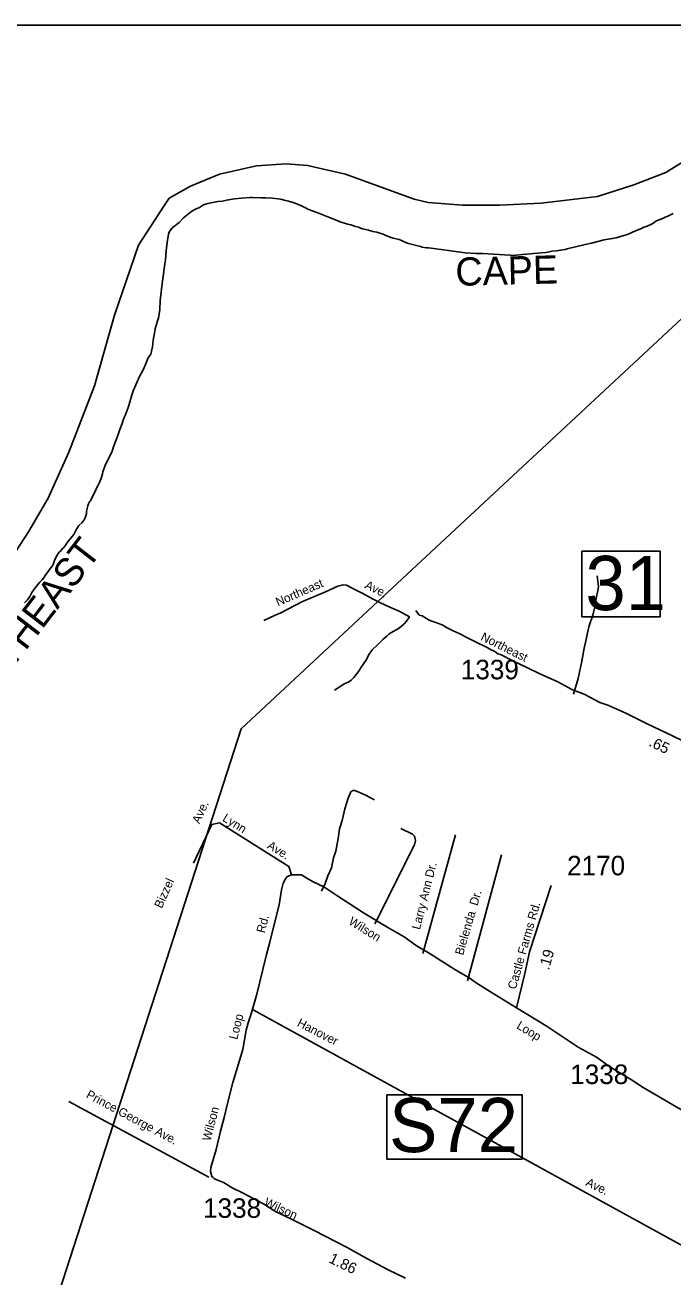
# Model space of a CAD drawing. Extents: x 1945482 to 2853149, y 66427 to 1015778.
# Drawn here: x 2325413 to 2330317, y 221206 to 230676 of the extents above; entities that cross this region are included whole.
import ezdxf

# ---------------------------------------------------------------- set-up
doc = ezdxf.new("R2010")
doc.units = 0
for name, color, linetype in [('Old_Level_10', 7, 'Continuous'), ('Old_Level_11', 7, 'Continuous'), ('Old_Level_17', 7, 'Continuous'), ('Old_Level_21', 7, 'Continuous'), ('Old_Level_31', 7, 'Continuous'), ('Old_Level_32', 7, 'Continuous'), ('Old_Level_35', 7, 'Continuous'), ('Old_Level_52', 7, 'Continuous'), ('Old_Level_56', 7, 'Continuous'), ('Old_Level_60', 7, 'Continuous'), ('Old_Level_63', 7, 'Continuous'), ('Old_Level_8', 7, 'Continuous')]:
    doc.layers.add(name, color=color, linetype=linetype)

msp = doc.modelspace()

# ---------------------------------------------------------------- linework, layer by layer
at = {"layer": 'Old_Level_31'}
for points in [[(2329628.7, 226696.2), (2330220, 226696.2), (2330220, 226198.5), (2329628.7, 226198.5)], [(2328152.3, 222583.9), (2329175.2, 222583.9), (2329175.2, 222095.6), (2328152.3, 222095.6)]]:
    msp.add_lwpolyline(points, close=True, dxfattribs=at)
at = {"layer": 'Old_Level_32'}
for points in [[(2330449.7, 225232.8), (2330267.1, 225322.9), (2330116.5, 225391.1), (2329960, 225471.5), (2329825.5, 225531.7), (2329763.3, 225551.8), (2329644.9, 225614), (2329556.6, 225648.2), (2329446.2, 225708.4), (2329303.8, 225770.7), (2329211.4, 225814.8), (2329111.1, 225865), (2329012.8, 225913.2), (2328990.7, 225919.2), (2328968.6, 225937.3), (2328930.5, 225953.4), (2328910.4, 225967.4), (2328818.1, 226011.6), (2328767.9, 226037.7), (2328699.7, 226071.9), (2328653.5, 226093.9), (2328603.4, 226118), (2328569.2, 226138.1), (2328515.1, 226158.2), (2328493, 226166.2), (2328472.9, 226174.3), (2328418.7, 226206.4), (2328396.7, 226212.4), (2328370.6, 226246.6)], [(2328293, 221196.1), (2328160.6, 221258.4), (2328000, 221344.7), (2327851.5, 221429.1), (2327600.7, 221557.6), (2327444.1, 221635.9), (2327303.7, 221704.2), (2327217.4, 221758.4), (2327058.8, 221842.7), (2326986.6, 221876.9), (2326916.3, 221921), (2326846.1, 221947.1), (2326838.1, 221959.2), (2326826, 221965.2), (2326818, 222003.4), (2326820.4, 222033.2), (2326861, 222170.9), (2326891.6, 222308.1), (2326919.5, 222411.2), (2326945.3, 222518.3), (2326985, 222675.9), (2327062.8, 222925.1), (2327087.4, 223072.1), (2327103, 223127.9), (2327125, 223196.2), (2327167.2, 223344.7), (2327213.3, 223531.5), (2327241.4, 223643.9), (2327265.5, 223738.3), (2327309.7, 223913), (2327337.8, 224019.5), (2327353.4, 224135), (2327367.4, 224185.5), (2327382.3, 224212.1), (2327395.5, 224232.7), (2327411.2, 224239.3), (2327430.9, 224248.1), (2327446.9, 224248.7), (2327506.3, 224248.4), (2327546.5, 224222.3), (2327594.6, 224194.2), (2327674.9, 224156), (2327781.3, 224085.7), (2327859.6, 224035.5), (2327973.9, 223961.2), (2328158.6, 223848.8), (2328283, 223778.5), (2328373.3, 223712.2), (2328479.7, 223650), (2328665.5, 223531.9), (2328775.9, 223467.6), (2328828.1, 223429.5), (2328935.6, 223363.6), (2329133.5, 223242.5)], [(2329133.5, 223242.5), (2329196.5, 223500.2), (2329230.6, 223666.3), (2329394.2, 224167.3)], [(2329133.5, 223242.5), (2329357.1, 223104.6), (2329600.9, 222943.4), (2329739.4, 222868.1), (2329829.7, 222803.1), (2329877.9, 222773), (2330003.4, 222697.6), (2330091.8, 222639.1), (2330692.5, 222288.6), (2330719.5, 222276.6), (2331089, 222313.4), (2331342.5, 222330.5), (2331522.1, 222311.4), (2331885.3, 222270.6), (2332056.2, 222249.1)]]:
    msp.add_lwpolyline(points, dxfattribs=at)
at = {"layer": 'Old_Level_35'}
for points in [[(2328084.3, 226316), (2328048.5, 226333.2), (2327970.8, 226376.1), (2327899.3, 226411.3), (2327846.2, 226439.2), (2327820.1, 226442.2), (2327780.5, 226430.6), (2327686.1, 226388.9), (2327591.8, 226347.1), (2327507.1, 226311.7), (2327350.3, 226229.5), (2327301.1, 226209.5), (2327220.5, 226172.3)], [(2329563.7, 225613), (2329600.9, 225732.6), (2329627.8, 225863.7), (2329645.8, 225962.4), (2329659.3, 226027), (2329671.3, 226077.4), (2329683.1, 226131.9), (2329710, 226211), (2329729.1, 226285.8), (2329736.9, 226340.1), (2329748.8, 226394.6), (2329753.4, 226428.8), (2329744.2, 226508.5)], [(2328324, 226198.1), (2328250.3, 226239.2), (2328152.5, 226283.3), (2328084.3, 226316)], [(2327755.6, 225645.4), (2327833.7, 225694.5), (2327861.3, 225705.6), (2327880.7, 225720.4), (2327901.9, 225741.2), (2327943.7, 225796.9), (2327951.2, 225811.2), (2327996.6, 225877), (2328013.3, 225909.7), (2328041.7, 225950.8), (2328080.2, 225988.3), (2328124.5, 226030.1), (2328151.6, 226053.2), (2328167.1, 226067.8), (2328182.7, 226078.4), (2328245.3, 226112.9), (2328282, 226146.4), (2328301.3, 226165.2), (2328324, 226198.1)], [(2328058.7, 224815.1), (2327985.2, 224852.2), (2327940.4, 224872.5), (2327909.8, 224885.3), (2327893.8, 224886.6), (2327878.2, 224876), (2327858.1, 224827.2), (2327833.3, 224746.2), (2327812.8, 224657.3), (2327793.3, 224594.6), (2327782.2, 224522.1), (2327775.8, 224481.8), (2327766, 224425.4), (2327747.9, 224376.7), (2327733, 224300.1), (2327705.3, 224241), (2327685.6, 224182.2), (2327655.9, 224125)], [(2327430.9, 224248.1), (2327409.2, 224310.6), (2326883.8, 224639.9), (2326826.9, 224627.3), (2326687.6, 224335.9)], [(2328256.3, 224596.8), (2328344.8, 224555.9), (2328361.8, 224538.8), (2328368.6, 224508.2), (2328361.8, 224474.1)], [(2328424.5, 223651.8), (2328671.4, 224551.3)], [(2328361.8, 224474.1), (2328059.7, 223876.5)], [(2328763.2, 223446.6), (2329019.6, 224399.2)], [(2327134, 223227.8), (2330500.9, 221381.2)], [(2326805.3, 221960.6), (2325744.5, 222531.9)]]:
    msp.add_lwpolyline(points, dxfattribs=at)
at = {"layer": 'Old_Level_52'}
msp.add_lwpolyline([(2330624.3, 229784.7), (2330263, 229560.6), (2330020, 229466.3), (2329745.1, 229379.3), (2329319.6, 229327.6), (2329003.4, 229312), (2328723.4, 229312), (2328464.7, 229333.6), (2328357.7, 229358.3), (2327839.9, 229546.8), (2327551.4, 229613.8), (2327389.4, 229626.1), (2327165.6, 229609.6), (2326884.6, 229546.6), (2326665.7, 229456.2), (2326504.5, 229366.5), (2326464.2, 229306.7), (2326271.6, 229011.6), (2326090.5, 228482.2), (2325939.7, 227946.1), (2325745.5, 227444.2), (2325587.3, 227095.9), (2325439.3, 226841.9), (2325230, 226519.5)], dxfattribs=at)
at = {"layer": 'Old_Level_56'}
msp.add_line((2328084.3, 226316), (2331755.3, 229732.1), dxfattribs=at)
msp.add_lwpolyline([(2325566.3, 220766.6), (2327049, 225352.7), (2328084.3, 226316)], dxfattribs=at)
at = {"layer": 'Old_Level_60'}
for points in [[(2326371.5, 228208.9), (2326377.7, 228242.4), (2326384.2, 228291.9), (2326394.7, 228361.3), (2326398.7, 228378.2), (2326413.7, 228428.3), (2326417.5, 228445.4), (2326423, 228459.1), (2326429, 228491.2), (2326432.7, 228523.5), (2326437, 228591.1), (2326442.5, 228654.7), (2326449.7, 228700.6), (2326470.2, 228868.3), (2326475.2, 228900.9), (2326481.5, 228967.8), (2326489.5, 229030.5), (2326500, 229093), (2326505.2, 229108.5), (2326512.2, 229121.9), (2326521, 229134.4), (2326531.5, 229145.6), (2326543.2, 229155.2), (2326556.2, 229163.4), (2326580.7, 229183), (2326613, 229216.5), (2326624, 229226.7), (2326649.7, 229246.4), (2326662.5, 229257.2), (2326676, 229266.8), (2326702.5, 229281.9), (2326732.5, 229296.8), (2326763, 229314.6), (2326779.7, 229321.8), (2326796, 229326.1), (2326859.5, 229338.8), (2326876, 229341.1), (2326907.7, 229342.8), (2326937.5, 229350.7), (2326953.5, 229352.6), (2326999.2, 229361.6), (2327050.5, 229367), (2327115.7, 229371.4), (2327134.7, 229371.4), (2327202.2, 229367.8), (2327233.7, 229368.7), (2327283.5, 229365.8), (2327329.5, 229361.9), (2327345, 229359.4), (2327360.2, 229354.9), (2327375.5, 229352), (2327406.2, 229344.5), (2327451.2, 229330.3), (2327482.2, 229318), (2327511.2, 229305.4), (2327540.2, 229290.4), (2327554.7, 229283.9), (2327643, 229249.3), (2327692, 229231.2), (2327768.5, 229198.5), (2327799.5, 229187.2), (2327846.2, 229172.8), (2327878, 229164.2), (2327908, 229154.5), (2327937.2, 229147.2), (2327951.5, 229139.9), (2327966.5, 229133.8), (2328013.2, 229123), (2328044.5, 229114.6), (2328076.7, 229108.5), (2328092.2, 229104.1), (2328124.2, 229093.6), (2328140.2, 229087.3), (2328169.5, 229073.5), (2328184, 229068.3), (2328199, 229064.1), (2328243.7, 229054), (2328258, 229049.6), (2328271.5, 229041.8), (2328299.7, 229027.9), (2328314.7, 229022.5), (2328405.2, 229001.7), (2328419.5, 228995.8), (2328450.7, 228991.1), (2328466, 228989.9), (2328563, 228978.1), (2328709.5, 228956.5), (2328743.5, 228952.8), (2328827.7, 228947.7), (2328879, 228946.4), (2329083, 228933.9), (2329113.5, 228933.6), (2329130, 228934.7), (2329178.5, 228939.1), (2329210.5, 228943.2), (2329291, 228949), (2329354.2, 228956), (2329369.7, 228958.3), (2329401, 228965.6), (2329435.5, 228968.1)], [(2329435.5, 228968.1), (2329451, 228970), (2329500.5, 228978.6), (2329517.2, 228982), (2329653.7, 229015.2), (2329701, 229025.2), (2329749.5, 229039.4), (2329796.2, 229051.2), (2329826.7, 229056.4), (2329842.7, 229057.3), (2329857.7, 229059.8), (2329888, 229067), (2329963.7, 229089.2), (2329978, 229094.1), (2330035, 229120.1), (2330078.2, 229137.7), (2330093, 229144.6), (2330122.2, 229155.6), (2330150.7, 229168), (2330164.2, 229174.9), (2330174, 229182.4), (2330186.7, 229191.2), (2330229.5, 229209.5), (2330244.5, 229214.9), (2330258.5, 229221.9), (2330274, 229228.3), (2330303.2, 229243.2), (2330318.5, 229250.1)], [(2325409.5, 226306.3), (2325431, 226328.8), (2325449, 226353.8), (2325457.5, 226367.9), (2325464.7, 226382.4), (2325481.5, 226408.9), (2325522, 226457.7), (2325543.5, 226480.1), (2325553.2, 226492.3), (2325571, 226518.4), (2325581, 226530.9), (2325598, 226558.4), (2325618.5, 226583.1), (2325626.7, 226596.2), (2325635.7, 226625.5), (2325642.2, 226639), (2325656.5, 226665.9), (2325665, 226679.4), (2325675, 226691.2), (2325686.2, 226701.6), (2325694.7, 226714.7), (2325706.5, 226724.8), (2325716, 226736.6), (2325724, 226749.5), (2325742.5, 226774.6), (2325773.5, 226809.2), (2325782.8, 226821.5), (2325790.5, 226835.9), (2325803, 226863.5), (2325811.5, 226876.8), (2325820.7, 226888.8), (2325842.7, 226910.5), (2325852.7, 226921.9), (2325861.5, 226934), (2325868.5, 226948.3), (2325877.7, 226979), (2325878.5, 226994.1), (2325881.5, 227009.4), (2325889, 227039.7), (2325893.7, 227054.3), (2325901, 227069.8), (2325909, 227076.7), (2325921, 227105.5), (2325944.2, 227146.7), (2325956.7, 227176.5), (2325963.7, 227190.4), (2325972.2, 227204.5), (2325979.5, 227219.2), (2325989.7, 227248.6), (2325994.2, 227263.8), (2325998.2, 227279.8), (2326001, 227296.3), (2326006.5, 227312.2), (2326025, 227356.2), (2326069.5, 227444.7), (2326075.7, 227460.5), (2326085.7, 227493.6), (2326114.5, 227570.8), (2326130.5, 227616.7), (2326148, 227661.8), (2326158.7, 227693.3), (2326164.5, 227707.9), (2326171.5, 227722.3), (2326193.7, 227782.7), (2326199, 227798.7), (2326218.5, 227867.4), (2326223.7, 227883.8), (2326235.2, 227914.6), (2326261, 227977.6), (2326274.2, 228007.8), (2326311.2, 228077.5), (2326325.2, 228107.3), (2326343, 228152.1), (2326350.7, 228165.9), (2326360, 228179.5), (2326367, 228193.2), (2326371.5, 228208.9)]]:
    msp.add_lwpolyline(points, dxfattribs=at)
at = {"layer": 'Old_Level_63'}
msp.add_lwpolyline([(2345338.5, 211640.5), (2345338.5, 230675.8), (2321069.7, 230675.8), (2321069.7, 211640.5)], dxfattribs=at)

# ---------------------------------------------------------------- texts
at = {"layer": 'Old_Level_10'}
for s, height, rotation, p in [('Northeast', 65.62, 23.51786, (2327328.1, 226277.9)), ('Ave.', 65.62, 333.9892, (2327978.8, 226418.4)), ('Ave.', 65.62, 65.62071, (2326733.5, 224629.4)), ('Lynn', 65.62, 328.61209, (2326901.8, 224658.9)), ('Ave.', 65.62, 328.61209, (2327240.5, 224452.2)), ('Larry Ann Dr.', 65.617, 75.65847, (2328401.3, 223828.8)), ('Bizzel', 65.62, 65.94563, (2326448.1, 223989.1)), ('Bielenda  Dr.', 65.617, 73.81949, (2328728.7, 223635)), ('Hanover', 65.62, 332.84402, (2327467, 223106.4)), ('Prince George Ave.', 65.617, 331.84046, (2325870.3, 222565.5)), ('Ave.', 65.62, 334.22462, (2329651.4, 221900))]:
    msp.add_text(s, height=height, rotation=rotation, dxfattribs=at).set_placement(p)
at = {"layer": 'Old_Level_11'}
for s, height, rotation, p in [('Northeast', 65.62, 333.53298, (2328856.9, 226026.6)), ('Castle Farms Rd.', 65.617, 74.06322, (2329127.5, 223376.4)), ('Rd.', 65.62, 74.95717, (2327226, 223803)), ('Wilson ', 65.62, 328.17267, (2327856.9, 223878.6)), ('Loop', 65.62, 75.57721, (2327018.7, 222996.9)), ('Loop', 65.62, 328.59673, (2329127.7, 223090.2)), ('Wilson', 65.62, 75.20534, (2326815.9, 222229.1)), ('Wilson ', 65.62, 335.057, (2327217.5, 221749.2))]:
    msp.add_text(s, height=height, rotation=rotation, dxfattribs=at).set_placement(p)
at = {"layer": 'Old_Level_17'}
for s, rotation, p in [('.65', 334.44906, (2330128.5, 225225.8)), ('.19', 74.06322, (2329378.2, 223522.9)), ('1.86', 334.16626, (2327706.1, 221318.3))]:
    msp.add_text(s, height=82.02, rotation=rotation, dxfattribs=at).set_placement(p)
at = {"layer": 'Old_Level_21'}
for s, rotation, p in [('CAPE', 1.38855, (2328673.1, 228702.7)), ('NORTHEAST', 52.33645, (2324922.1, 225296.7))]:
    msp.add_text(s, height=213.25, rotation=rotation, dxfattribs=at).set_placement(p)
at = {"layer": 'Old_Level_31'}
for s, p in [('31', (2329654.8, 226249.9)), ('S72', (2328168.6, 222149.9))]:
    msp.add_text(s, height=410.1, dxfattribs=at).set_placement(p)
at = {"layer": 'Old_Level_8'}
for s, p in [('1339', (2328711.7, 225726.6)), ('2170', (2329515.8, 224243.8)), ('1338', (2329539.8, 222665)), ('1338', (2326760.6, 221653))]:
    msp.add_text(s, height=147.64, dxfattribs=at).set_placement(p)

doc.saveas('drawing.dxf')
